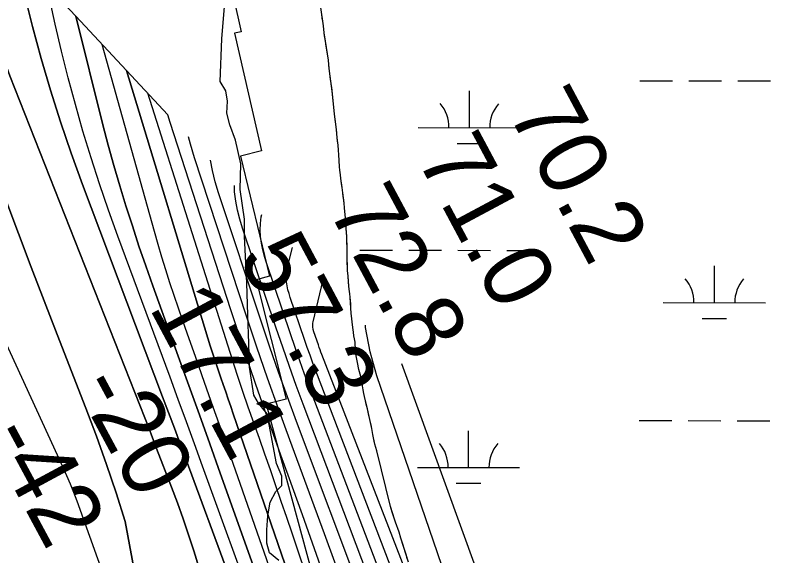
# Model space of a CAD drawing. Extents: x 3172297 to 3210190, y 958463 to 983887.
# Drawn here: x 3201157 to 3201899, y 980692 to 981221 of the extents above; entities that cross this region are included whole.
import ezdxf

# ---------------------------------------------------------------- set-up
doc = ezdxf.new("R2010")
doc.units = 0
for name, color, linetype in [('V-RIVR-EDGE', 7, 'Continuous'), ('V-RIVR-RANG', 7, 'Continuous'), ('V-RRAP-RVMT', 7, 'Continuous'), ('V-SITE-VEGE', 7, 'Continuous'), ('V-TOPO-DPTH', 7, 'Continuous'), ('V-TOPO-MAJR', 7, 'Continuous'), ('V-TOPO-MINR', 7, 'Continuous'), ('V-TOPO-WATR', 7, 'Continuous'), ('V-WETL-SWMP', 7, 'Continuous')]:
    doc.layers.add(name, color=color, linetype=linetype)

msp = doc.modelspace()

# ---------------------------------------------------------------- linework, layer by layer
at = {"layer": 'V-RIVR-EDGE'}
msp.add_lwpolyline([(3201415.46, 980687.09), (3201406.35, 980694.51), (3201403.77, 980704.08), (3201403.8, 980717.12), (3201404.7, 980730.59), (3201406.91, 980744.06), (3201412.58, 980754.48), (3201418.25, 980760.55), (3201418.27, 980769.68), (3201413.09, 980781.86), (3201404.08, 980830.57), (3201395.41, 980841.02), (3201391.08, 980848.86), (3201386.8, 980876.25), (3201385.99, 980899.29), (3201385.19, 980927.55), (3201383.96, 980958.41), (3201381.9, 981004.49), (3201381.95, 981021.01), (3201377.67, 981050.15), (3201378.17, 981075.36), (3201373.01, 981098.41), (3201367.4, 981113.63), (3201364.38, 981124.94), (3201365.28, 981136.68), (3201363.57, 981146.68), (3201357.94, 981155.82), (3201359.78, 981197.55), (3201363.36, 981241.44)], dxfattribs=at)
at = {"layer": 'V-RRAP-RVMT'}
for p, q in [((3201353.77, 981313.11), (3201378.68, 981204.66)), ((3201378.68, 981204.66), (3201371.88, 981203.37)), ((3201371.88, 981203.37), (3201398.59, 981088.11)), ((3201398.59, 981088.11), (3201378.06, 981082.86)), ((3201378.06, 981082.86), (3201406.35, 980965.23)), ((3201406.35, 980965.23), (3201393.14, 980961.81)), ((3201393.14, 980961.81), (3201422.49, 980844.92)), ((3201422.49, 980844.92), (3201402.93, 980839.93)), ((3201402.93, 980839.93), (3201468.94, 980597.67))]:
    msp.add_line(p, q, dxfattribs=at)
at = {"layer": 'V-SITE-VEGE'}
for p, q in [((3201459.12, 981210.58), (3201456.6, 981228.4)), ((3201459.84, 981203.49), (3201459.12, 981210.58)), ((3201463.14, 981182.86), (3201459.84, 981203.49)), ((3201464.04, 981176.76), (3201463.14, 981182.86)), ((3201464.9, 981168.51), (3201464.04, 981176.76)), ((3201467.98, 981143.94), (3201464.9, 981168.51)), ((3201470.14, 981123.82), (3201467.98, 981143.94)), ((3201471.88, 981108.81), (3201470.14, 981123.82)), ((3201472.58, 981100.73), (3201471.88, 981108.81)), ((3201473.62, 981093.64), (3201472.58, 981100.73)), ((3201473.88, 981088.86), (3201473.62, 981093.64)), ((3201474.3, 981084.08), (3201473.88, 981088.86)), ((3201474.95, 981072.38), (3201474.3, 981084.08)), ((3201475.23, 981069.25), (3201474.95, 981072.38)), ((3201475.98, 981064.62), (3201475.23, 981069.25)), ((3201476.25, 981061), (3201475.98, 981064.62)), ((3201477.6, 981052.25), (3201476.25, 981061)), ((3201478.18, 981046.81), (3201477.6, 981052.25)), ((3201479.5, 981036.75), (3201478.18, 981046.81)), ((3201479.76, 981032.3), (3201479.5, 981036.75)), ((3201481.2, 981018.78), (3201479.76, 981032.3)), ((3201481.43, 981012.35), (3201481.2, 981018.78)), ((3201482.13, 981004.27), (3201481.43, 981012.35)), ((3201482.45, 980992.58), (3201482.13, 981004.27)), ((3201482.31, 980984.18), (3201482.45, 980992.58)), ((3201482.82, 980973.97), (3201482.31, 980984.18)), ((3201482.77, 980970.84), (3201482.82, 980973.97)), ((3201483.34, 980965.4), (3201482.77, 980970.84)), ((3201484.02, 980955.68), (3201483.34, 980965.4)), ((3201484.46, 980952.54), (3201484.02, 980955.68)), ((3201484.89, 980948.09), (3201484.46, 980952.54)), ((3201485.33, 980944.79), (3201484.89, 980948.09)), ((3201486.16, 980933.91), (3201485.33, 980944.79)), ((3201486.25, 980929.3), (3201486.16, 980933.91)), ((3201488, 980914.95), (3201486.25, 980929.3)), ((3201488.76, 980910.49), (3201488, 980914.95)), ((3201489.03, 980907.03), (3201488.76, 980910.49)), ((3201489.65, 980904.06), (3201489.03, 980907.03)), ((3201490.09, 980900.76), (3201489.65, 980904.06)), ((3201490.63, 980892.85), (3201490.09, 980900.76)), ((3201491.06, 980888.89), (3201490.63, 980892.85)), ((3201492.42, 980880.8), (3201491.06, 980888.89)), ((3201493.96, 980873.87), (3201492.42, 980880.8)), ((3201495.66, 980867.09), (3201493.96, 980873.87)), ((3201496.74, 980862.13), (3201495.66, 980867.09)), ((3201497.5, 980858.01), (3201496.74, 980862.13)), ((3201498.1, 980854.21), (3201497.5, 980858.01)), ((3201498.87, 980850.58), (3201498.1, 980854.21)), ((3201499.31, 980847.61), (3201498.87, 980850.58)), ((3201502.26, 980835.54), (3201499.31, 980847.61)), ((3201504.57, 980824.97), (3201502.26, 980835.54)), ((3201506.57, 980816.38), (3201504.57, 980824.97)), ((3201507.64, 980810.44), (3201506.57, 980816.38)), ((3201509.63, 980800.86), (3201507.64, 980810.44)), ((3201511.34, 980794.41), (3201509.63, 980800.86)), ((3201524.83, 980739.87), (3201511.34, 980794.41)), ((3201528.75, 980727.47), (3201524.83, 980739.87)), ((3201529.86, 980724.65), (3201528.75, 980727.47)), ((3201533.33, 980714.72), (3201529.86, 980724.65)), ((3201535.05, 980708.93), (3201533.33, 980714.72)), ((3201542.43, 980685.27), (3201535.05, 980708.93))]:
    msp.add_line(p, q, dxfattribs=at)
at = {"layer": 'V-TOPO-DPTH'}
for points in [[(3201365.19, 980185.95), (3201264.89, 980725.18), (3201256.02, 980753.18), (3201246.73, 980781.03), (3201236.81, 980808.66), (3201226.46, 980836.14), (3201198.38, 980908.26), (3201185.64, 980941.14), (3201172.98, 980974.06), (3201160.44, 981007.02), (3201147.98, 981040), (3201135.78, 981073.09), (3201123.84, 981106.26), (3201112.3, 981139.58), (3201101.03, 981172.99), (3201061.29, 981293.14), (3201049.08, 981333.23), (3201038.14, 981373.64), (3201029.11, 981414.51), (3201028, 981420.4), (3201094.79, 981349.28)], [(3201028, 981420.4), (3201029.11, 981414.51), (3201038.14, 981373.64), (3201049.08, 981333.23), (3201061.29, 981293.14), (3201101.03, 981172.99), (3201112.3, 981139.58), (3201123.84, 981106.26), (3201135.78, 981073.09), (3201147.98, 981040), (3201160.44, 981007.02), (3201172.98, 980974.06), (3201185.64, 980941.14), (3201198.38, 980908.26), (3201226.46, 980836.14), (3201236.81, 980808.66), (3201246.73, 980781.03), (3201256.02, 980753.18), (3201264.89, 980725.18), (3201365.19, 980185.95)], [(3201337.13, 980680.6), (3201332.25, 980696.43), (3201327.06, 980712.16), (3201321.69, 980727.83), (3201316.06, 980743.41), (3201310.25, 980758.92), (3201295.77, 980796.6), (3201294.08, 980800.99), (3201292.38, 980805.38), (3201290.66, 980809.76), (3201288.94, 980814.14), (3201151.99, 981161.53), (3201137.87, 981199.59), (3201124.81, 981237.98), (3201113.31, 981276.88), (3201102.86, 981316.1), (3201095.24, 981347.22), (3201094.79, 981349.28), (3201157.79, 981282.2)], [(3201094.79, 981349.28), (3201095.24, 981347.22), (3201102.86, 981316.1), (3201113.31, 981276.88), (3201124.81, 981237.98), (3201137.87, 981199.59), (3201151.99, 981161.53), (3201288.94, 980814.14), (3201290.66, 980809.76), (3201292.38, 980805.38), (3201294.08, 980800.99), (3201295.77, 980796.6), (3201310.25, 980758.92), (3201316.06, 980743.41), (3201321.69, 980727.83), (3201327.06, 980712.16), (3201332.25, 980696.43), (3201337.13, 980680.6)], [(3201366.25, 980673.19), (3201324.59, 980785.64), (3201318.85, 980801.08), (3201313.09, 980816.52), (3201307.3, 980831.95), (3201301.5, 980847.38), (3201223.05, 981055.18), (3201211.98, 981085.69), (3201201.44, 981116.38), (3201191.7, 981147.32), (3201182.5, 981178.45), (3201174.15, 981209.81), (3201166.41, 981241.31), (3201159.58, 981273.02), (3201157.79, 981282.2), (3201216.43, 981219.76)], [(3201157.79, 981282.2), (3201159.58, 981273.02), (3201166.41, 981241.31), (3201174.15, 981209.81), (3201182.5, 981178.45), (3201191.7, 981147.32), (3201201.44, 981116.38), (3201211.98, 981085.69), (3201223.05, 981055.18), (3201301.5, 980847.38), (3201307.3, 980831.95), (3201313.09, 980816.52), (3201318.85, 980801.08), (3201324.59, 980785.64), (3201366.25, 980673.19), (3201515.95, 979915.4), (3201520.96, 979892.38), (3201610.22, 979532.27), (3201610.24, 979532.2), (3201610.28, 979531.99), (3201610.92, 979528.37), (3201611.28, 979525.72), (3201611.53, 979523.76), (3201668.83, 979062.84)], [(3201216.43, 981219.76), (3201243.16, 981113.65), (3201248.38, 981093.66), (3201253.83, 981073.74), (3201259.62, 981053.91), (3201265.65, 981034.15), (3201271.97, 981014.48), (3201278.45, 980994.86), (3201285.19, 980975.33), (3201292.08, 980955.85), (3201316.99, 980886.9), (3201327.3, 980858.31), (3201337.59, 980829.71), (3201347.85, 980801.1), (3201358.09, 980772.48), (3201421.37, 980595.3)], [(3201421.37, 980595.3), (3201358.09, 980772.48), (3201347.85, 980801.1), (3201337.59, 980829.71), (3201327.3, 980858.31), (3201316.99, 980886.9), (3201292.08, 980955.85), (3201285.19, 980975.33), (3201278.45, 980994.86), (3201271.97, 981014.48), (3201265.65, 981034.15), (3201259.62, 981053.91), (3201253.83, 981073.74), (3201248.38, 981093.66), (3201243.16, 981113.65), (3201216.43, 981219.76), (3201266.22, 981166.74)], [(3201266.22, 981166.74), (3201348.16, 980897.16), (3201349.39, 980893.2), (3201350.65, 980889.24), (3201351.95, 980885.3), (3201353.27, 980881.37), (3201354.62, 980877.44), (3201355.97, 980873.52), (3201357.32, 980869.59), (3201358.68, 980865.67), (3201360.91, 980859.21), (3201363.38, 980852.05), (3201365.85, 980844.9), (3201368.32, 980837.74), (3201370.78, 980830.58), (3201475.4, 980526.55)], [(3201266.22, 981166.74), (3201348.16, 980897.16), (3201349.39, 980893.2), (3201350.65, 980889.24), (3201351.95, 980885.3), (3201353.27, 980881.37), (3201354.62, 980877.44), (3201355.97, 980873.52), (3201357.32, 980869.59), (3201358.68, 980865.67), (3201360.91, 980859.21), (3201363.38, 980852.05), (3201365.85, 980844.9), (3201368.32, 980837.74), (3201370.78, 980830.58), (3201475.4, 980526.55)], [(3201465.99, 980653.97), (3201452.46, 980692.95), (3201438.65, 980731.84), (3201424.63, 980770.65), (3201418.78, 980786.67), (3201405.75, 980822.97), (3201392.98, 980859.36), (3201380.61, 980895.89), (3201368.51, 980932.51), (3201309.05, 981115.84), (3201306.87, 981123.46), (3201266.22, 981166.74)]]:
    msp.add_lwpolyline(points, dxfattribs=at)
at = {"layer": 'V-TOPO-MAJR'}
for points in [[(3201250.53, 980654.11), (3201217.76, 980745.23), (3201214.64, 980753.57), (3201211.38, 980761.85), (3201207.9, 980770.05), (3201204.28, 980778.19), (3201003.03, 981214.99), (3200985.95, 981255.8), (3200970.86, 981297.25), (3200958.73, 981339.66), (3200948.58, 981382.71), (3200938.04, 981435.79), (3200935.05, 981452.84), (3200932.58, 981469.95), (3200930.87, 981487.16), (3200929.68, 981504.43)], [(3201536.66, 980582.56), (3201439.4, 980839.94), (3201432.52, 980858.48), (3201425.77, 980877.06), (3201419.23, 980895.72), (3201412.83, 980914.42), (3201379.88, 981012.51), (3201377.27, 981021.21), (3201375.05, 981030), (3201373.4, 981038.92), (3201372.15, 981047.92), (3201371.87, 981054.24)], [(3202044.28, 979127.19), (3201978.2, 979632.56), (3201975.67, 979648.85), (3201972.63, 979665.02), (3201968.81, 979681.03), (3201964.48, 979696.93), (3201959.61, 979712.69), (3201954.52, 979728.38), (3201949.12, 979743.97), (3201943.51, 979759.49), (3201936.86, 979777.32), (3201927.8, 979801.72), (3201918.77, 979826.13), (3201909.81, 979850.56), (3201900.9, 979875), (3201535.9, 980879.59)]]:
    msp.add_lwpolyline(points, dxfattribs=at)
at = {"layer": 'V-TOPO-MINR'}
for points in [[(3201365.19, 980185.95), (3201264.89, 980725.18), (3201256.02, 980753.18), (3201246.73, 980781.03), (3201236.81, 980808.66), (3201226.46, 980836.14), (3201198.38, 980908.26), (3201185.64, 980941.14), (3201172.98, 980974.06), (3201160.44, 981007.02), (3201147.98, 981040), (3201135.78, 981073.09), (3201123.84, 981106.26), (3201112.3, 981139.58), (3201101.03, 981172.99), (3201061.29, 981293.14), (3201049.08, 981333.23), (3201038.14, 981373.64), (3201029.11, 981414.51), (3201028, 981420.4)], [(3201337.13, 980680.6), (3201332.25, 980696.43), (3201327.06, 980712.16), (3201321.69, 980727.83), (3201316.06, 980743.41), (3201310.25, 980758.92), (3201295.77, 980796.6), (3201294.08, 980800.99), (3201292.38, 980805.38), (3201290.66, 980809.76), (3201288.94, 980814.14), (3201151.99, 981161.53), (3201137.87, 981199.59), (3201124.81, 981237.98), (3201113.31, 981276.88), (3201102.86, 981316.1), (3201095.24, 981347.22), (3201094.79, 981349.28)], [(3201668.83, 979062.84), (3201611.53, 979523.76), (3201611.28, 979525.72), (3201610.92, 979528.37), (3201610.28, 979531.99), (3201610.24, 979532.2), (3201610.22, 979532.27), (3201520.96, 979892.38), (3201515.95, 979915.4), (3201366.25, 980673.19), (3201324.59, 980785.64), (3201318.85, 980801.08), (3201313.09, 980816.52), (3201307.3, 980831.95), (3201301.5, 980847.38), (3201223.05, 981055.18), (3201211.98, 981085.69), (3201201.44, 981116.38), (3201191.7, 981147.32), (3201182.5, 981178.45), (3201174.15, 981209.81), (3201166.41, 981241.31), (3201159.58, 981273.02), (3201157.79, 981282.2)], [(3201393.94, 980633.18), (3201340.76, 980779.33), (3201332.83, 980801.1), (3201324.87, 980822.86), (3201316.88, 980844.61), (3201308.87, 980866.35), (3201257.84, 981004.52), (3201248.7, 981030.01), (3201239.89, 981055.6), (3201231.57, 981081.36), (3201223.58, 981107.23), (3201216.12, 981133.26), (3201209.06, 981159.38), (3201202.58, 981185.66), (3201196.48, 981212.04), (3201188.2, 981249.81)], [(3201421.37, 980595.3), (3201358.09, 980772.48), (3201347.85, 980801.1), (3201337.59, 980829.71), (3201327.3, 980858.31), (3201316.99, 980886.9), (3201292.08, 980955.85), (3201285.19, 980975.33), (3201278.45, 980994.86), (3201271.97, 981014.48), (3201265.65, 981034.15), (3201259.62, 981053.91), (3201253.83, 981073.74), (3201248.38, 981093.66), (3201243.16, 981113.65), (3201216.43, 981219.76)], [(3201448.53, 980559.7), (3201368.32, 980788.5), (3201359.79, 980812.78), (3201351.26, 980837.05), (3201342.71, 980861.32), (3201334.15, 980885.59), (3201325.72, 980909.45), (3201321.4, 980921.79), (3201317.14, 980934.16), (3201312.96, 980946.55), (3201308.82, 980958.96), (3201304.82, 980971.41), (3201300.92, 980983.9), (3201297.2, 980996.43), (3201293.59, 981009), (3201242.35, 981192.16)], [(3201517.02, 980451.72), (3201433.69, 980698.18), (3201428.44, 980713.68), (3201423.17, 980729.17), (3201417.89, 980744.65), (3201412.59, 980760.13), (3201412.55, 980760.24), (3201407.22, 980775.65), (3201401.86, 980791.05), (3201396.43, 980806.43), (3201390.96, 980821.79), (3201385.55, 980837.16), (3201380.24, 980852.58), (3201375.1, 980868.05), (3201370.08, 980883.56), (3201287.12, 981144.48)], [(3201465.99, 980653.97), (3201452.46, 980692.95), (3201438.65, 980731.84), (3201424.63, 980770.65), (3201418.78, 980786.67), (3201405.75, 980822.97), (3201392.98, 980859.36), (3201380.61, 980895.89), (3201368.51, 980932.51), (3201309.05, 981115.84), (3201306.87, 981123.46)], [(3201481.81, 980653.96), (3201460.29, 980712.99), (3201426.1, 980805.27), (3201415.14, 980835.36), (3201404.4, 980865.53), (3201394, 980895.81), (3201383.82, 980926.17), (3201332.77, 981081.23), (3201328.91, 981094.48), (3201327.11, 981101.91)], [(3201497.7, 980650), (3201432.92, 980822.93), (3201424.01, 980847.13), (3201415.27, 980871.4), (3201406.81, 980895.75), (3201398.53, 980920.18), (3201356.38, 981046.78), (3201353.12, 981057.8), (3201350.36, 981068.93), (3201348.55, 981079.07)], [(3201577.02, 980511.28), (3201445.64, 980856.48), (3201440.77, 980869.51), (3201435.99, 980882.58), (3201431.36, 980895.69), (3201426.83, 980908.85), (3201403.28, 980978.41), (3201401.37, 980984.71), (3201399.74, 980991.07), (3201398.51, 980997.52), (3201397.56, 981004.03), (3201397.21, 981010.55), (3201397.36, 981017.04), (3201398.28, 981023.46), (3201398.76, 981025.61)], [(3201618.58, 980436.72), (3201451.7, 980872.67), (3201448.82, 980880.31), (3201446, 980887.98), (3201443.27, 980895.68), (3201440.59, 980903.4), (3201426.6, 980944.5), (3201425.43, 980948.3), (3201424.43, 980952.13), (3201423.67, 980956.02), (3201423.07, 980959.95), (3201422.82, 980963.89), (3201422.86, 980967.8), (3201423.35, 980971.69), (3201424.13, 980975.56), (3201428.85, 980993.57)], [(3201681.81, 980309.71), (3201457.63, 980888.58), (3201456.74, 980890.94), (3201455.86, 980893.3), (3201455.01, 980895.67), (3201454.18, 980898.05), (3201449.83, 980910.77), (3201449.14, 980913.19), (3201448.69, 980915.66), (3201448.73, 980919.39), (3201448.95, 980920.62), (3201458.77, 980961.71)], [(3201972.56, 979390.35), (3201943.18, 979604.34), (3201939.39, 979627.88), (3201934.86, 979651.26), (3201929.23, 979674.41), (3201922.88, 979697.39), (3201896.38, 979785.18), (3201875.52, 979851.7), (3201853.71, 979917.9), (3201830.48, 979983.61), (3201806.3, 980048.99), (3201762.19, 980164.48), (3201715.88, 980287.6), (3201670.43, 980411.02), (3201626.26, 980534.91), (3201582.94, 980659.11), (3201511.36, 980867.81), (3201504.88, 980891.37), (3201500.4, 980915.17), (3201500.25, 980917.55)]]:
    msp.add_lwpolyline(points, dxfattribs=at)
at = {"layer": 'V-TOPO-WATR'}
msp.add_lwpolyline([(3201475.4, 980526.55), (3201370.78, 980830.58), (3201368.32, 980837.74), (3201365.85, 980844.9), (3201363.38, 980852.05), (3201360.91, 980859.21), (3201358.68, 980865.67), (3201357.32, 980869.59), (3201355.97, 980873.52), (3201354.62, 980877.44), (3201353.27, 980881.37), (3201351.95, 980885.3), (3201350.65, 980889.24), (3201349.39, 980893.2), (3201348.16, 980897.16), (3201266.22, 981166.74)], dxfattribs=at)
at = {"layer": 'V-WETL-SWMP'}
for p, q in [((3201458.08, 981217.85), (3201457.49, 981222.3)), ((3201458.53, 981214.88), (3201458.08, 981217.85)), ((3201459.12, 981210.59), (3201458.53, 981214.88)), ((3201459.84, 981203.5), (3201459.12, 981210.59)), ((3201460.28, 981200.53), (3201459.84, 981203.5)), ((3201461.04, 981195.9), (3201460.28, 981200.53)), ((3201461.49, 981192.93), (3201461.04, 981195.9)), ((3201462.24, 981188.48), (3201461.49, 981192.93)), ((3201463.14, 981182.86), (3201462.24, 981188.48)), ((3201464.04, 981176.76), (3201463.14, 981182.86)), ((3201464.46, 981172.31), (3201464.04, 981176.76)), ((3201464.9, 981168.52), (3201464.46, 981172.31)), ((3201465.48, 981163.9), (3201464.9, 981168.52)), ((3201466.21, 981157.79), (3201465.48, 981163.9)), ((3201467.25, 981150.2), (3201466.21, 981157.79)), ((3201769.29, 981156.74), (3201801.29, 981156.66)), ((3201817.29, 981156.62), (3201849.29, 981156.54)), ((3201865.29, 981156.5), (3201897.29, 981156.43)), ((3201467.98, 981143.94), (3201467.25, 981150.2)), ((3201602.11, 981110.72), (3201602.2, 981146.72)), ((3201468.4, 981139.65), (3201467.98, 981143.94)), ((3201468.98, 981134.37), (3201468.4, 981139.65)), ((3201469.42, 981130.58), (3201468.98, 981134.37)), ((3201470.14, 981123.82), (3201469.42, 981130.58)), ((3201471.02, 981116.73), (3201470.14, 981123.82)), ((3201471.88, 981108.81), (3201471.02, 981116.73)), ((3201472.16, 981105.51), (3201471.88, 981108.81)), ((3201552.12, 981110.85), (3201652.11, 981110.6)), ((3201472.58, 981100.73), (3201472.16, 981105.51)), ((3201473.03, 981097.76), (3201472.58, 981100.73)), ((3201473.62, 981093.64), (3201473.03, 981097.76)), ((3201473.88, 981088.86), (3201473.62, 981093.64)), ((3201590.08, 981095.32), (3201614.08, 981095.26)), ((3201474.3, 981084.08), (3201473.88, 981088.86)), ((3201474.55, 981078.97), (3201474.3, 981084.08)), ((3201474.94, 981072.38), (3201474.55, 981078.97)), ((3201475.23, 981069.25), (3201474.94, 981072.38)), ((3201475.98, 981064.62), (3201475.23, 981069.25)), ((3201476.25, 981061), (3201475.98, 981064.62)), ((3201477, 981055.88), (3201476.25, 981061)), ((3201477.6, 981052.25), (3201477, 981055.88)), ((3201478.17, 981046.81), (3201477.6, 981052.25)), ((3201478.61, 981043.35), (3201478.17, 981046.81)), ((3201479.06, 981040.05), (3201478.61, 981043.35)), ((3201479.5, 981036.75), (3201479.06, 981040.05)), ((3201479.76, 981032.3), (3201479.5, 981036.75)), ((3201480.48, 981025.54), (3201479.76, 981032.3)), ((3201481.2, 981018.78), (3201480.48, 981025.54)), ((3201481.32, 981015.65), (3201481.2, 981018.78)), ((3201481.43, 981012.35), (3201481.32, 981015.65)), ((3201481.85, 981007.57), (3201481.43, 981012.35)), ((3201482.13, 981004.27), (3201481.85, 981007.57)), ((3201482.22, 980999.66), (3201482.13, 981004.27)), ((3201482.44, 980992.58), (3201482.22, 980999.66)), ((3201482.37, 980987.81), (3201482.44, 980992.58)), ((3201494.97, 980990.92), (3201526.97, 980990.84)), ((3201542.97, 980990.8), (3201574.97, 980990.72)), ((3201590.97, 980990.68), (3201622.97, 980990.6)), ((3201638.97, 980990.56), (3201670.97, 980990.48)), ((3201482.32, 980984.19), (3201482.37, 980987.81)), ((3201482.56, 980978.42), (3201482.32, 980984.19)), ((3201482.82, 980973.97), (3201482.56, 980978.42)), ((3201482.77, 980970.84), (3201482.82, 980973.97)), ((3201842.16, 980939.32), (3201842.25, 980975.32)), ((3201483.34, 980965.4), (3201482.77, 980970.84)), ((3201483.75, 980959.96), (3201483.34, 980965.4)), ((3201484.02, 980955.68), (3201483.75, 980959.96)), ((3201484.46, 980952.54), (3201484.02, 980955.68)), ((3201484.89, 980948.09), (3201484.46, 980952.54)), ((3201485.33, 980944.79), (3201484.89, 980948.09)), ((3201485.89, 980938.03), (3201485.33, 980944.79)), ((3201486.15, 980933.91), (3201485.89, 980938.03)), ((3201792.16, 980939.44), (3201892.16, 980939.19)), ((3201486.25, 980929.3), (3201486.15, 980933.91)), ((3201488, 980914.95), (3201486.25, 980929.3)), ((3201830.13, 980923.92), (3201854.13, 980923.86)), ((3201488.76, 980910.49), (3201488, 980914.95)), ((3201489.03, 980907.03), (3201488.76, 980910.49)), ((3201489.65, 980904.06), (3201489.03, 980907.03)), ((3201490.09, 980900.76), (3201489.65, 980904.06)), ((3201490.63, 980892.85), (3201490.09, 980900.76)), ((3201491.06, 980888.89), (3201490.63, 980892.85)), ((3201492.42, 980880.8), (3201491.06, 980888.89)), ((3201493.96, 980873.87), (3201492.42, 980880.8)), ((3201495.66, 980867.09), (3201493.96, 980873.87)), ((3201496.74, 980862.13), (3201495.66, 980867.09)), ((3201497.5, 980858.01), (3201496.74, 980862.13)), ((3201498.1, 980854.21), (3201497.5, 980858.01)), ((3201498.87, 980850.58), (3201498.1, 980854.21)), ((3201499.32, 980847.61), (3201498.87, 980850.58)), ((3201500.4, 980843.31), (3201499.32, 980847.61)), ((3201501.18, 980840.17), (3201500.4, 980843.31)), ((3201502.26, 980835.54), (3201501.18, 980840.17)), ((3201503.64, 980829.1), (3201502.26, 980835.54)), ((3201504.57, 980824.97), (3201503.64, 980829.1)), ((3201505.8, 980819.68), (3201504.57, 980824.97)), ((3201506.57, 980816.38), (3201505.8, 980819.68)), ((3201768.47, 980824.07), (3201800.47, 980823.99)), ((3201816.47, 980823.95), (3201848.47, 980823.87)), ((3201864.47, 980823.83), (3201896.47, 980823.75)), ((3201507.64, 980810.44), (3201506.57, 980816.38)), ((3201601.29, 980778.05), (3201601.38, 980814.05)), ((3201509.02, 980803.83), (3201507.64, 980810.44)), ((3201509.63, 980800.86), (3201509.02, 980803.83)), ((3201511.34, 980794.41), (3201509.63, 980800.86)), ((3201524.83, 980739.87), (3201511.34, 980794.41)), ((3201551.29, 980778.17), (3201651.29, 980777.93)), ((3201589.25, 980762.65), (3201613.25, 980762.59)), ((3201526.55, 980734.41), (3201524.83, 980739.87)), ((3201528.75, 980727.47), (3201526.55, 980734.41)), ((3201529.86, 980724.65), (3201528.75, 980727.47)), ((3201533.33, 980714.72), (3201529.86, 980724.65)), ((3201535.05, 980708.93), (3201533.33, 980714.72)), ((3201540.39, 980691.89), (3201535.05, 980708.93)), ((3201541.33, 980688.75), (3201540.39, 980691.89))]:
    msp.add_line(p, q, dxfattribs=at)
for centre, start, end in [((3201546.87, 981111.34), 359.0865, 40.63016), ((3201657.36, 981111.06), 139.0865, 180.63016), ((3201786.92, 980939.93), 359.0865, 40.63016), ((3201897.41, 980939.66), 139.0865, 180.63016), ((3201546.05, 980778.66), 359.0865, 40.63016), ((3201656.54, 980778.39), 139.0865, 180.63016)]:
    msp.add_arc(centre, 35.25, start, end, dxfattribs=at)

# ---------------------------------------------------------------- texts
at = {"layer": 'V-RIVR-RANG'}
for s, rotation, p in [('70.2', 298.12833, (3201638.96, 981126.66)), ('71.0', 298.12833, (3201549.52, 981081.85)), ('72.8', 298.12833, (3201462.82, 981031.92)), ('57.3', 298.12833, (3201374.75, 980984.55)), ('17.1', 298.12833, (3201287.79, 980935.09)), ('-20', 298.31028, (3201215.59, 980857.5)), ('-42', 298.31028, (3201128.14, 980808.97))]:
    msp.add_text(s, height=67, rotation=rotation, dxfattribs=at).set_placement(p)

doc.saveas('drawing.dxf')
